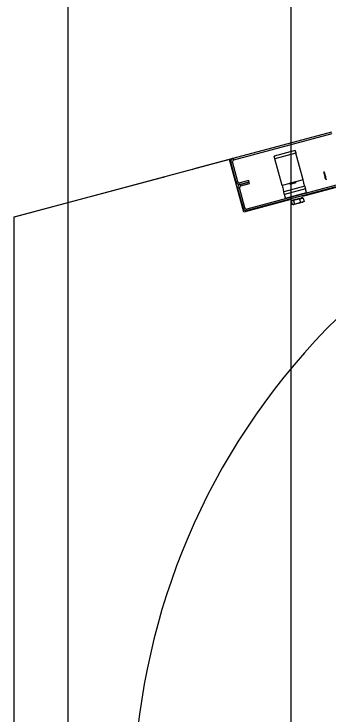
# Model space of a CAD drawing. Extents: x -264205 to -263659, y -1242401 to -1242060.
# Drawn here: x -263795.785 to -263795.51, y -1242205.961 to -1242205.348 of the extents above; entities that cross this region are included whole.
import ezdxf

# ---------------------------------------------------------------- set-up
doc = ezdxf.new("R2010")
doc.units = 0
for name, color, linetype in [('KFA_SO_10-1_STRECHY', 7, 'Continuous'), ('OSI_STAVBY_KFA', 7, 'Continuous'), ('SITUACIA_DSP_2D', 7, 'Continuous')]:
    doc.layers.add(name, color=color, linetype=linetype)

msp = doc.modelspace()

# ---------------------------------------------------------------- linework, layer by layer
at = {"layer": 'KFA_SO_10-1_STRECHY'}
msp.add_line((-263795.734, -1242227.196), (-263795.754, -1242101.588), dxfattribs=at)
at = {"layer": 'OSI_STAVBY_KFA'}
msp.add_line((-263795.54279, -1242083.23724), (-263795.54279, -1242246.70724), dxfattribs=at)
at = {"layer": 'SITUACIA_DSP_2D'}
for p, q in [((-263795.0819, -1242205.38701), (-263795.53244, -1242205.50773)), ((-263795.59302, -1242205.47432), (-263795.50677, -1242205.45121)), ((-263795.59265, -1242205.4757), (-263795.5064, -1242205.45258)), ((-263795.53884, -1242205.46767), (-263795.5572, -1242205.47259)), ((-263795.55719, -1242205.47263), (-263795.5572, -1242205.47259)), ((-263795.55715, -1242205.47276), (-263795.55719, -1242205.47263)), ((-263795.5571, -1242205.47296), (-263795.55715, -1242205.47276)), ((-263795.55702, -1242205.47323), (-263795.5571, -1242205.47296)), ((-263795.53825, -1242205.46987), (-263795.55661, -1242205.47479)), ((-263795.53884, -1242205.46767), (-263795.53883, -1242205.46771)), ((-263795.53883, -1242205.46771), (-263795.5388, -1242205.46784)), ((-263795.5388, -1242205.46784), (-263795.53875, -1242205.46804)), ((-263795.53875, -1242205.46804), (-263795.53867, -1242205.46831)), ((-263795.53867, -1242205.46831), (-263795.53858, -1242205.46865)), ((-263795.53858, -1242205.46865), (-263795.53848, -1242205.46903)), ((-263795.53848, -1242205.46903), (-263795.53837, -1242205.46944)), ((-263795.53837, -1242205.46944), (-263795.53825, -1242205.46987)), ((-263795.53196, -1242205.49336), (-263795.53825, -1242205.46987)), ((-263795.59623, -1242205.47545), (-263795.7849, -1242205.526)), ((-263795.62707, -1242205.48344), (-263795.59302, -1242205.47432)), ((-263795.58389, -1242205.52151), (-263795.59623, -1242205.47545)), ((-263795.59504, -1242205.47781), (-263795.59366, -1242205.47744)), ((-263795.59037, -1242205.49524), (-263795.59504, -1242205.47781)), ((-263795.58899, -1242205.49488), (-263795.59366, -1242205.47744)), ((-263795.59265, -1242205.4757), (-263795.59302, -1242205.47432)), ((-263795.55694, -1242205.47357), (-263795.55702, -1242205.47323)), ((-263795.55683, -1242205.47395), (-263795.55694, -1242205.47357)), ((-263795.55672, -1242205.47436), (-263795.55683, -1242205.47395)), ((-263795.55661, -1242205.47479), (-263795.55672, -1242205.47436)), ((-263795.55031, -1242205.49828), (-263795.55661, -1242205.47479)), ((-263795.62887, -1242205.48419), (-263795.62842, -1242205.48395)), ((-263795.62842, -1242205.48395), (-263795.62707, -1242205.48344)), ((-263795.7849, -1242205.52573), (-263795.65552, -1242205.49106)), ((-263795.65552, -1242205.49106), (-263795.65409, -1242205.49083)), ((-263795.65409, -1242205.49083), (-263795.65358, -1242205.49081)), ((-263795.51394, -1242205.48682), (-263795.51394, -1242205.48683)), ((-263795.51394, -1242205.48683), (-263795.51387, -1242205.48707)), ((-263795.51387, -1242205.48707), (-263795.51373, -1242205.48762)), ((-263795.51373, -1242205.48762), (-263795.51352, -1242205.4884)), ((-263795.51352, -1242205.4884), (-263795.51327, -1242205.48933)), ((-263795.51344, -1242205.48595), (-263795.51344, -1242205.48594)), ((-263795.51337, -1242205.48619), (-263795.51344, -1242205.48595)), ((-263795.51323, -1242205.48674), (-263795.51337, -1242205.48619)), ((-263795.51327, -1242205.48933), (-263795.51301, -1242205.49031)), ((-263795.51301, -1242205.48754), (-263795.51323, -1242205.48674)), ((-263795.51275, -1242205.48853), (-263795.51301, -1242205.48754)), ((-263795.51301, -1242205.49031), (-263795.51276, -1242205.49123)), ((-263795.51276, -1242205.49123), (-263795.51255, -1242205.49201)), ((-263795.51246, -1242205.48961), (-263795.51275, -1242205.48853)), ((-263795.51217, -1242205.49069), (-263795.51246, -1242205.48961)), ((-263795.5119, -1242205.49168), (-263795.51217, -1242205.49069)), ((-263795.58899, -1242205.49488), (-263795.59037, -1242205.49524)), ((-263795.57944, -1242205.49379), (-263795.58724, -1242205.49588)), ((-263795.58688, -1242205.49726), (-263795.58724, -1242205.49588)), ((-263795.58688, -1242205.49726), (-263795.57908, -1242205.49517)), ((-263795.57908, -1242205.49517), (-263795.58688, -1242205.49726)), ((-263795.58651, -1242205.49864), (-263795.58688, -1242205.49726)), ((-263795.58651, -1242205.49864), (-263795.57871, -1242205.49655)), ((-263795.49484, -1242205.49571), (-263795.5811, -1242205.51882)), ((-263795.49447, -1242205.49709), (-263795.58073, -1242205.5202)), ((-263795.57908, -1242205.49517), (-263795.57944, -1242205.49379)), ((-263795.57871, -1242205.49655), (-263795.57908, -1242205.49517)), ((-263795.54349, -1242205.49645), (-263795.55031, -1242205.49828)), ((-263795.54364, -1242205.49712), (-263795.54344, -1242205.49707)), ((-263795.54364, -1242205.49712), (-263795.54364, -1242205.49712)), ((-263795.54344, -1242205.49707), (-263795.54294, -1242205.49694)), ((-263795.5434, -1242205.49603), (-263795.54324, -1242205.49599)), ((-263795.54324, -1242205.49599), (-263795.54276, -1242205.49586)), ((-263795.54294, -1242205.49694), (-263795.54219, -1242205.49674)), ((-263795.54276, -1242205.49586), (-263795.54204, -1242205.49567)), ((-263795.54219, -1242205.49674), (-263795.54129, -1242205.49649)), ((-263795.54204, -1242205.49567), (-263795.54118, -1242205.49544)), ((-263795.54129, -1242205.49649), (-263795.54033, -1242205.49624)), ((-263795.54118, -1242205.49544), (-263795.54031, -1242205.49521)), ((-263795.54033, -1242205.49624), (-263795.53944, -1242205.496)), ((-263795.54031, -1242205.49521), (-263795.53957, -1242205.49501)), ((-263795.53957, -1242205.49501), (-263795.53907, -1242205.49488)), ((-263795.53944, -1242205.496), (-263795.53873, -1242205.49581)), ((-263795.53907, -1242205.49488), (-263795.53898, -1242205.49485)), ((-263795.53898, -1242205.49485), (-263795.53888, -1242205.49483)), ((-263795.53873, -1242205.49581), (-263795.53827, -1242205.49569)), ((-263795.53196, -1242205.49336), (-263795.5386, -1242205.49514)), ((-263795.53827, -1242205.49569), (-263795.53813, -1242205.49565)), ((-263795.53167, -1242205.49444), (-263795.53196, -1242205.49336)), ((-263795.5314, -1242205.49547), (-263795.53167, -1242205.49444)), ((-263795.53114, -1242205.49642), (-263795.5314, -1242205.49547)), ((-263795.53092, -1242205.49726), (-263795.53114, -1242205.49642)), ((-263795.53073, -1242205.49794), (-263795.53092, -1242205.49726)), ((-263795.51255, -1242205.49201), (-263795.51241, -1242205.49254)), ((-263795.51241, -1242205.49254), (-263795.51235, -1242205.49277)), ((-263795.51235, -1242205.49277), (-263795.51235, -1242205.49278)), ((-263795.51169, -1242205.49248), (-263795.5119, -1242205.49168)), ((-263795.51154, -1242205.49303), (-263795.51169, -1242205.49248)), ((-263795.51148, -1242205.49327), (-263795.51154, -1242205.49303)), ((-263795.51147, -1242205.49328), (-263795.51148, -1242205.49327)), ((-263795.58889, -1242205.50075), (-263795.58751, -1242205.50038)), ((-263795.58422, -1242205.51819), (-263795.58889, -1242205.50075)), ((-263795.58284, -1242205.51782), (-263795.58751, -1242205.50038)), ((-263795.55031, -1242205.49828), (-263795.55003, -1242205.49936)), ((-263795.55003, -1242205.49936), (-263795.54975, -1242205.50039)), ((-263795.54975, -1242205.50039), (-263795.54949, -1242205.50134)), ((-263795.54949, -1242205.50134), (-263795.54927, -1242205.50217)), ((-263795.54927, -1242205.50217), (-263795.54909, -1242205.50286)), ((-263795.54909, -1242205.50286), (-263795.54895, -1242205.50337)), ((-263795.54895, -1242205.50337), (-263795.54887, -1242205.50368)), ((-263795.53048, -1242205.49887), (-263795.54884, -1242205.50379)), ((-263795.52989, -1242205.50107), (-263795.54825, -1242205.50599)), ((-263795.5306, -1242205.49845), (-263795.53073, -1242205.49794)), ((-263795.53051, -1242205.49876), (-263795.5306, -1242205.49845)), ((-263795.53048, -1242205.49887), (-263795.53051, -1242205.49876)), ((-263795.53048, -1242205.49887), (-263795.53047, -1242205.49891)), ((-263795.53047, -1242205.49891), (-263795.53044, -1242205.49904)), ((-263795.53044, -1242205.49904), (-263795.53039, -1242205.49924)), ((-263795.53039, -1242205.49924), (-263795.53031, -1242205.49951)), ((-263795.53031, -1242205.49951), (-263795.53022, -1242205.49985)), ((-263795.53022, -1242205.49985), (-263795.53012, -1242205.50023)), ((-263795.53012, -1242205.50023), (-263795.53001, -1242205.50064)), ((-263795.53001, -1242205.50064), (-263795.52989, -1242205.50107)), ((-263795.52901, -1242205.50438), (-263795.52989, -1242205.50107)), ((-263795.54887, -1242205.50368), (-263795.54884, -1242205.50379)), ((-263795.54883, -1242205.50383), (-263795.54884, -1242205.50379)), ((-263795.54879, -1242205.50395), (-263795.54883, -1242205.50383)), ((-263795.54874, -1242205.50416), (-263795.54879, -1242205.50395)), ((-263795.54866, -1242205.50443), (-263795.54874, -1242205.50416)), ((-263795.54858, -1242205.50477), (-263795.54866, -1242205.50443)), ((-263795.54847, -1242205.50515), (-263795.54858, -1242205.50477)), ((-263795.54836, -1242205.50556), (-263795.54847, -1242205.50515)), ((-263795.54825, -1242205.50599), (-263795.54836, -1242205.50556)), ((-263795.54736, -1242205.50929), (-263795.54825, -1242205.50599)), ((-263795.54736, -1242205.50929), (-263795.52901, -1242205.50438)), ((-263795.53468, -1242205.50944), (-263795.5359, -1242205.50976)), ((-263795.53184, -1242205.50917), (-263795.53513, -1242205.51005)), ((-263795.53364, -1242205.50916), (-263795.53468, -1242205.50944)), ((-263795.53284, -1242205.50894), (-263795.53364, -1242205.50916)), ((-263795.53233, -1242205.50881), (-263795.53284, -1242205.50894)), ((-263795.53216, -1242205.50876), (-263795.53233, -1242205.50881)), ((-263795.53184, -1242205.50917), (-263795.53105, -1242205.51211)), ((-263795.54253, -1242205.51043), (-263795.58389, -1242205.52151)), ((-263795.54037, -1242205.51145), (-263795.54233, -1242205.51198)), ((-263795.54233, -1242205.51198), (-263795.54154, -1242205.51492)), ((-263795.54208, -1242205.51142), (-263795.54225, -1242205.51146)), ((-263795.54158, -1242205.51128), (-263795.54208, -1242205.51142)), ((-263795.54078, -1242205.51107), (-263795.54158, -1242205.51128)), ((-263795.54126, -1242205.51495), (-263795.54154, -1242205.51492)), ((-263795.54037, -1242205.51485), (-263795.54126, -1242205.51495)), ((-263795.53973, -1242205.51079), (-263795.54078, -1242205.51107)), ((-263795.54071, -1242205.51498), (-263795.54058, -1242205.51495)), ((-263795.54058, -1242205.51495), (-263795.54013, -1242205.51483)), ((-263795.53513, -1242205.51005), (-263795.54037, -1242205.51145)), ((-263795.54037, -1242205.51145), (-263795.53958, -1242205.5144)), ((-263795.53958, -1242205.5144), (-263795.54037, -1242205.51485)), ((-263795.54013, -1242205.51483), (-263795.53939, -1242205.51463)), ((-263795.53851, -1242205.51046), (-263795.53973, -1242205.51079)), ((-263795.53686, -1242205.51392), (-263795.53958, -1242205.5144)), ((-263795.53939, -1242205.51463), (-263795.53841, -1242205.51437)), ((-263795.53721, -1242205.51011), (-263795.53851, -1242205.51046)), ((-263795.53841, -1242205.51437), (-263795.53728, -1242205.51407)), ((-263795.53728, -1242205.51407), (-263795.53606, -1242205.51374)), ((-263795.5359, -1242205.50976), (-263795.53721, -1242205.51011)), ((-263795.53434, -1242205.513), (-263795.53686, -1242205.51392)), ((-263795.53606, -1242205.51374), (-263795.53486, -1242205.51342)), ((-263795.53513, -1242205.51005), (-263795.53434, -1242205.513)), ((-263795.53486, -1242205.51342), (-263795.53376, -1242205.51312)), ((-263795.53261, -1242205.51278), (-263795.53434, -1242205.513)), ((-263795.53376, -1242205.51312), (-263795.53284, -1242205.51288)), ((-263795.53284, -1242205.51288), (-263795.53217, -1242205.5127)), ((-263795.53105, -1242205.51211), (-263795.53261, -1242205.51278)), ((-263795.53217, -1242205.5127), (-263795.5318, -1242205.5126)), ((-263795.5318, -1242205.5126), (-263795.53174, -1242205.51258)), ((-263795.58284, -1242205.51782), (-263795.58422, -1242205.51819)), ((-263795.58073, -1242205.5202), (-263795.5811, -1242205.51882)), ((-263795.7849, -1242205.526), (-263795.7849, -1242205.52573)), ((-263795.7849, -1242206.04016), (-263795.7849, -1242205.526))]:
    msp.add_line(p, q, dxfattribs=at)
for centre, radius, start, end in [((-263795.0819, -1242206.04063), 0.5985, 324.56502, 215.43498), ((-263795.59229, -1242205.47707), 0.00285, 105.00001, 195), ((-263795.59229, -1242205.47707), 0.00143, 105.00001, 195), ((-263795.58761, -1242205.49451), 0.00285, 195, 285.00001), ((-263795.58761, -1242205.49451), 0.00143, 195, 285.00001), ((-263795.58614, -1242205.50001), 0.00285, 105.00001, 195), ((-263795.58614, -1242205.50001), 0.00143, 105.00001, 195), ((-263795.53347, -1242205.5096), 0.000475, 15, 105.00001), ((-263795.5407, -1242205.51154), 0.000475, 105.00001, 195), ((-263795.58147, -1242205.51745), 0.00285, 195, 285.00001), ((-263795.58147, -1242205.51745), 0.00143, 195, 285.00001)]:
    msp.add_arc(centre, radius, start, end, dxfattribs=at)

doc.saveas('drawing.dxf')
